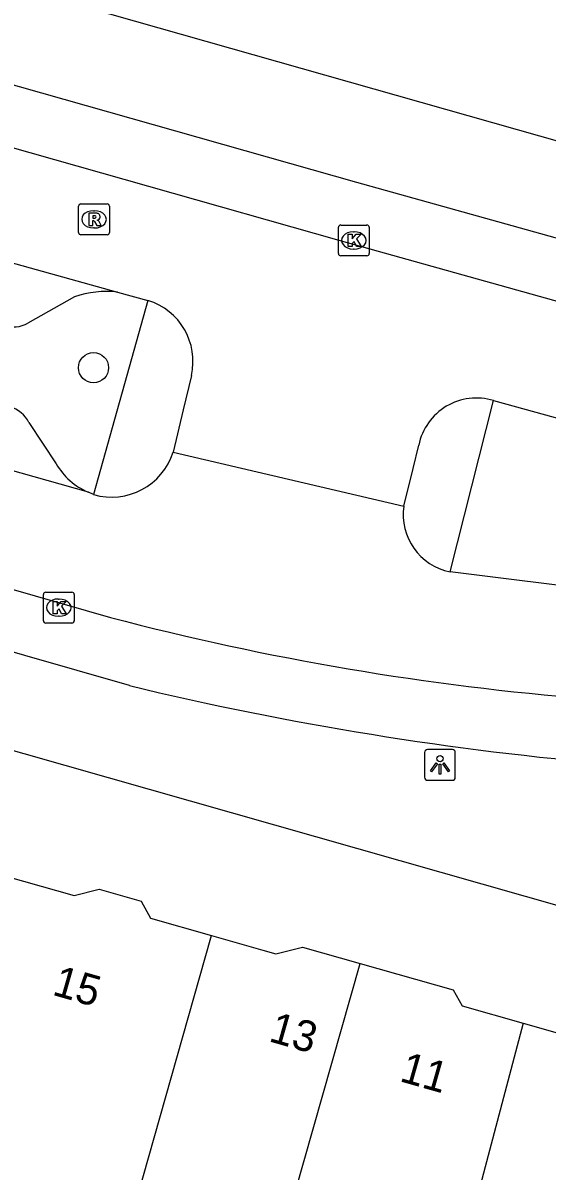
# Model space of a CAD drawing. Extents: x 158087 to 159494, y 382905 to 383981.
# Drawn here: x 158879.99 to 158897.02, y 383259.48 to 383296.75 of the extents above; entities that cross this region are included whole.
import ezdxf

# ---------------------------------------------------------------- set-up
doc = ezdxf.new("R2010")
doc.units = 0
for name, color, linetype in [('IMGEO_Boom', 7, 'Continuous'), ('IMGEO_Kolk', 7, 'Continuous'), ('IMGEO_Lichtpunt', 7, 'Continuous'), ('IMGEO_Pand', 7, 'Continuous'), ('IMGEO_Pand_nummerreeks', 7, 'Continuous'), ('IMGEO_Parkeervlak_open', 7, 'Continuous'), ('IMGEO_Rijbaan_lokaal_gesloten', 7, 'Continuous'), ('IMGEO_Rioolput', 7, 'Continuous'), ('IMGEO_Verkeerseiland_gesloten', 7, 'Continuous'), ('IMGEO_Voetpad_open', 7, 'Continuous')]:
    doc.layers.add(name, color=color, linetype=linetype)

msp = doc.modelspace()

# ---------------------------------------------------------------- linework, layer by layer
at = {"layer": 'IMGEO_Boom'}
msp.add_circle((158882.286, 383285.56), 0.489, dxfattribs=at)
at = {"layer": 'IMGEO_Kolk'}
for p, q in [((158890.24, 383289.266), (158890.24, 383290.118)), ((158890.315, 383290.192), (158891.167, 383290.192)), ((158890.728, 383289.972), (158890.753, 383289.972)), ((158891.241, 383290.118), (158891.241, 383289.266)), ((158891.167, 383289.192), (158890.315, 383289.192)), ((158890.751, 383289.412), (158890.726, 383289.412)), ((158880.657, 383277.344), (158880.657, 383278.196)), ((158880.732, 383278.27), (158881.584, 383278.27)), ((158881.145, 383278.05), (158881.17, 383278.05)), ((158881.658, 383278.196), (158881.658, 383277.344)), ((158881.584, 383277.27), (158880.732, 383277.27)), ((158881.168, 383277.49), (158881.143, 383277.49))]:
    msp.add_line(p, q, dxfattribs=at)
for points in [[(158890.24, 383289.266), (158890.24, 383290.118)], [(158890.315, 383290.192), (158891.167, 383290.192)], [(158890.561, 383289.892), (158890.684, 383289.892), (158890.684, 383289.741), (158890.814, 383289.892), (158890.978, 383289.892), (158890.832, 383289.741), (158890.985, 383289.492), (158890.833, 383289.492), (158890.748, 383289.656), (158890.684, 383289.589), (158890.684, 383289.492), (158890.561, 383289.492), (158890.561, 383289.892)], [(158891.241, 383290.118), (158891.241, 383289.266)], [(158891.167, 383289.192), (158890.315, 383289.192)], [(158880.657, 383277.344), (158880.657, 383278.196)], [(158880.732, 383278.27), (158881.584, 383278.27)], [(158880.978, 383277.97), (158881.101, 383277.97), (158881.101, 383277.819), (158881.231, 383277.97), (158881.395, 383277.97), (158881.249, 383277.819), (158881.402, 383277.57), (158881.25, 383277.57), (158881.165, 383277.734), (158881.101, 383277.667), (158881.101, 383277.57), (158880.978, 383277.57), (158880.978, 383277.97)], [(158881.658, 383278.196), (158881.658, 383277.344)], [(158881.584, 383277.27), (158880.732, 383277.27)]]:
    msp.add_lwpolyline(points, dxfattribs=at)
for centre, start, end in [((158890.317, 383290.116), 91.552, 178.448), ((158890.317, 383290.116), 91.552, 178.448), ((158891.165, 383290.116), 1.552, 88.448), ((158891.165, 383290.116), 1.552, 88.448), ((158890.317, 383289.268), 181.552, 268.448), ((158890.317, 383289.268), 181.552, 268.448), ((158891.165, 383289.268), 271.552, 358.448), ((158891.165, 383289.268), 271.552, 358.448), ((158880.734, 383278.194), 91.552, 178.448), ((158880.734, 383278.194), 91.552, 178.448), ((158881.582, 383278.194), 1.552, 88.448), ((158881.582, 383278.194), 1.552, 88.448), ((158880.734, 383277.346), 181.552, 268.448), ((158880.734, 383277.346), 181.552, 268.448), ((158881.582, 383277.346), 271.552, 358.448), ((158881.582, 383277.346), 271.552, 358.448)]:
    msp.add_arc(centre, 0.0765, start, end, dxfattribs=at)
for centre, major_axis, ratio, start_param, end_param in [((158890.727, 383289.692), (-0.387, 0.002), 0.722429, 4.712389, 7.853982), ((158890.752, 383289.692), (-0.39, 0.002), 0.717154, 1.570796, 4.712389), ((158881.144, 383277.77), (-0.387, 0.002), 0.722429, 4.712389, 7.853982), ((158881.169, 383277.77), (-0.39, 0.002), 0.717154, 1.570796, 4.712389)]:
    msp.add_ellipse(centre, major_axis=major_axis, ratio=ratio, start_param=start_param, end_param=end_param, dxfattribs=at)
at = {"layer": 'IMGEO_Lichtpunt'}
for p, q in [((158893.944, 383273.163), (158893.136, 383273.163)), ((158893.944, 383273.163), (158893.136, 383273.163)), ((158893.042, 383273.068), (158893.042, 383272.261)), ((158893.042, 383273.068), (158893.042, 383272.261)), ((158894.038, 383272.261), (158894.038, 383273.068)), ((158894.038, 383272.261), (158894.038, 383273.068)), ((158893.136, 383272.167), (158893.944, 383272.167)), ((158893.136, 383272.167), (158893.944, 383272.167))]:
    msp.add_line(p, q, dxfattribs=at)
for points in [[(158893.416, 383272.732), (158893.455, 383272.704), (158893.267, 383272.442), (158893.229, 383272.469), (158893.416, 383272.732)], [(158893.518, 383272.684), (158893.565, 383272.684), (158893.565, 383272.362), (158893.518, 383272.362), (158893.518, 383272.684)], [(158893.628, 383272.704), (158893.666, 383272.731), (158893.853, 383272.469), (158893.814, 383272.441), (158893.628, 383272.704)]]:
    msp.add_lwpolyline(points, dxfattribs=at)
msp.add_circle((158893.541, 383272.866), 0.0994, dxfattribs=at)
for centre, start, end in [((158893.136, 383273.068), 90, 180), ((158893.136, 383273.068), 90, 180), ((158893.944, 383273.068), 0, 90), ((158893.944, 383273.068), 0, 90), ((158893.136, 383272.261), 180, 270), ((158893.136, 383272.261), 180, 270), ((158893.944, 383272.261), 270, 0), ((158893.944, 383272.261), 270, 360)]:
    msp.add_arc(centre, 0.0946, start, end, dxfattribs=at)
at = {"layer": 'IMGEO_Pand'}
for points in [[(158878.93, 383269.192), (158881.661, 383268.426), (158882.465, 383268.629), (158883.83, 383268.241), (158884.137, 383267.691), (158886.119, 383267.128)], [(158883.4, 383256.272), (158884.025, 383258.517), (158883.702, 383258.609), (158886.119, 383267.128)], [(158886.119, 383267.128), (158887.783, 383266.655), (158888.208, 383266.534), (158889.07, 383266.751), (158890.944, 383266.219)], [(158888.434, 383257.266), (158888.526, 383257.692), (158890.944, 383266.219)], [(158890.944, 383266.219), (158893.965, 383265.362), (158894.257, 383264.838), (158896.238, 383264.276)], [(158896.238, 383264.276), (158892.628, 383250.614)], [(158896.238, 383264.276), (158898.786, 383263.553), (158899.586, 383263.755), (158900.632, 383263.458), (158900.931, 383262.921), (158901.962, 383262.629)]]:
    msp.add_lwpolyline(points, dxfattribs=at)
at = {"layer": 'IMGEO_Parkeervlak_open'}
for points in [[(158881.667, 383287.864), (158880.152, 383287.003)], [(158880.189, 383283.783), (158881.071, 383282.443)]]:
    msp.add_lwpolyline(points, dxfattribs=at)
for centre, radius, start, end in [((158882.705, 383284.804), 3.231, 83.5843, 108.7363), ((158879.674, 383287.876), 0.995, 252.6318, 298.7162), ((158879.266, 383283.291), 1.046, 28.0465, 72.5091), ((158882.979, 383283.539), 2.2, 209.8882, 247.001)]:
    msp.add_arc(centre, radius, start, end, dxfattribs=at)
at = {"layer": 'IMGEO_Rijbaan_lokaal_gesloten'}
for points in [[(158944.658, 383274.49), (158890.262, 383289.69), (158765.072, 383325.196), (158741.506, 383331.88)], [(158829.758, 383303.076), (158834.805, 383301.617), (158836.836, 383301.132), (158874.937, 383290.272), (158883.066, 383288.015)], [(158803.212, 383299.825), (158856.776, 383284.933), (158882.839, 383277.452)], [(158883.066, 383288.015), (158884.054, 383287.741)], [(158885.465, 383285.307), (158885.199, 383284.189), (158884.871, 383282.817)], [(158895.28, 383284.494), (158905.054, 383281.801)], [(158882.119, 383281.514), (158872.787, 383284.152)], [(158884.871, 383282.817), (158892.366, 383281.062)], [(158892.366, 383281.062), (158892.667, 383282.292), (158892.851, 383283.046)], [(158882.285, 383281.441), (158882.119, 383281.514)], [(158904.024, 383277.661), (158893.868, 383278.929)]]:
    msp.add_lwpolyline(points, dxfattribs=at)
for centre, radius, start, end in [((158883.455, 383285.768), 2.062, 347.0909, 73.1112), ((158894.727, 383282.66), 1.916, 73.2326, 168.3683), ((158882.873, 383283.454), 2.097, 253.7115, 342.323), ((158894.253, 383280.795), 1.906, 171.9612, 258.3431), ((158905.445, 383363.448), 88.918, 255.27206, 265.45597)]:
    msp.add_arc(centre, radius, start, end, dxfattribs=at)
at = {"layer": 'IMGEO_Rioolput'}
for p, q in [((158881.801, 383289.95), (158881.801, 383290.802)), ((158881.876, 383290.876), (158882.728, 383290.876)), ((158882.289, 383290.656), (158882.314, 383290.656)), ((158882.802, 383290.802), (158882.802, 383289.95)), ((158882.312, 383290.096), (158882.287, 383290.096)), ((158882.728, 383289.876), (158881.876, 383289.876))]:
    msp.add_line(p, q, dxfattribs=at)
for points in [[(158881.801, 383289.95), (158881.801, 383290.802)], [(158881.876, 383290.876), (158882.728, 383290.876)], [(158882.802, 383290.802), (158882.802, 383289.95)], [(158882.39, 383290.574), (158882.138, 383290.576), (158882.138, 383290.176)], [(158882.138, 383290.176), (158882.262, 383290.176), (158882.262, 383290.338), (158882.273, 383290.338)], [(158882.316, 383290.495), (158882.262, 383290.495), (158882.262, 383290.414)], [(158882.262, 383290.414), (158882.314, 383290.414)], [(158882.32, 383290.309), (158882.391, 383290.176), (158882.531, 383290.176), (158882.466, 383290.302)], [(158882.728, 383289.876), (158881.876, 383289.876)]]:
    msp.add_lwpolyline(points, dxfattribs=at)
for centre, radius, start, end in [((158881.878, 383290.8), 0.0765, 91.552, 178.448), ((158881.878, 383290.8), 0.0765, 91.552, 178.448), ((158882.726, 383290.8), 0.0765, 1.552, 88.448), ((158882.726, 383290.8), 0.0765, 1.552, 88.448), ((158882.272, 383290.285), 0.0533, 26.0293, 88.6989), ((158882.298, 383290.603), 0.19, 274.7715, 282.9687), ((158882.322, 383290.399), 0.0964, 77.0061, 93.1865), ((158882.336, 383290.456), 0.0378, 276.6634, 79.6772), ((158882.389, 383290.464), 0.109, 350.3612, 89.416), ((158882.387, 383290.464), 0.112, 277.5842, 350.9817), ((158882.371, 383290.249), 0.108, 29.5134, 73.7905), ((158881.878, 383289.952), 0.0765, 181.552, 268.448), ((158881.878, 383289.952), 0.0765, 181.552, 268.448), ((158882.726, 383289.952), 0.0765, 271.552, 358.448), ((158882.726, 383289.952), 0.0765, 271.552, 358.448)]:
    msp.add_arc(centre, radius, start, end, dxfattribs=at)
for centre, major_axis, ratio, start_param, end_param in [((158882.288, 383290.376), (-0.387, 0.002), 0.722429, 4.712389, 7.853982), ((158882.313, 383290.376), (-0.39, 0.002), 0.717154, 1.570796, 4.712389)]:
    msp.add_ellipse(centre, major_axis=major_axis, ratio=ratio, start_param=start_param, end_param=end_param, dxfattribs=at)
at = {"layer": 'IMGEO_Verkeerseiland_gesloten'}
for points in [[(158884.054, 383287.741), (158882.285, 383281.441)], [(158893.868, 383278.929), (158895.28, 383284.494)]]:
    msp.add_lwpolyline(points, dxfattribs=at)
at = {"layer": 'IMGEO_Voetpad_open'}
for points in [[(158769.481, 383325.984), (158890.831, 383291.584), (158942.057, 383277.301)], [(158830.055, 383312.009), (158909.214, 383289.555), (158921.656, 383286.099), (158941.914, 383281.737), (158941.836, 383281.15)], [(158883.452, 383275.237), (158842.336, 383287.013)], [(158903.057, 383266.48), (158866.482, 383276.877), (158865.516, 383273.825)]]:
    msp.add_lwpolyline(points, dxfattribs=at)
msp.add_arc((158908.198, 383378.076), 105.774, 256.47029, 265.15878, dxfattribs=at)

# ---------------------------------------------------------------- texts
at = {"layer": 'IMGEO_Pand_nummerreeks'}
for s, rotation, p in [('15', 343.9801, (158880.912, 383265.21)), ('13', 344.1652, (158887.944, 383263.7)), ('11', 344.1586, (158892.193, 383262.404))]:
    msp.add_text(s, height=1, rotation=rotation, dxfattribs=at).set_placement(p)

doc.saveas('drawing.dxf')
